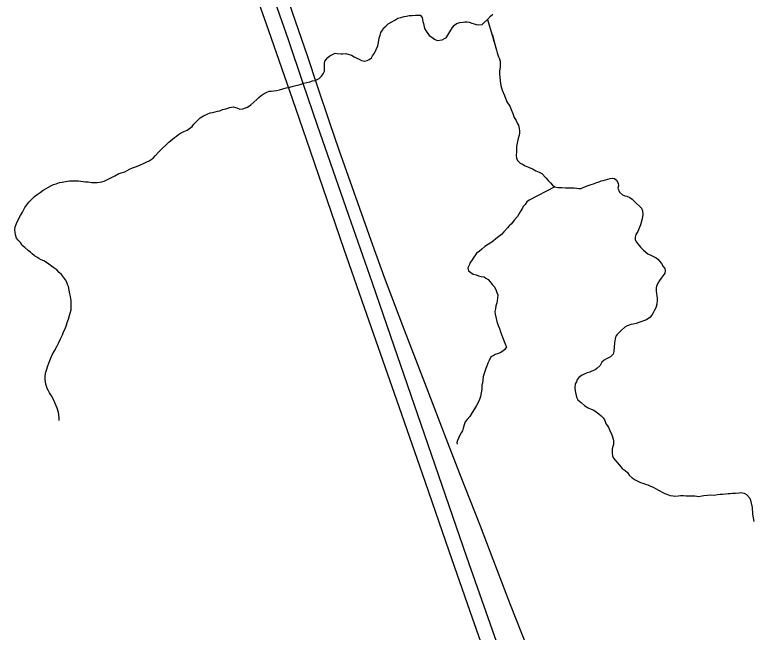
# Model space of a CAD drawing. Extents: x -17 to 88, y -5 to 22.
# Drawn here: x -16.123 to -15.404, y 19.257 to 19.859 of the extents above; entities that cross this region are included whole.
import ezdxf

# ---------------------------------------------------------------- set-up
doc = ezdxf.new("R2010")
doc.units = 0
for name, color, linetype in [('GM_X_County_Road', 7, 'Continuous'), ('GM_X_Minor_River', 7, 'Continuous'), ('GM_X_US_Route', 7, 'Continuous')]:
    doc.layers.add(name, color=color, linetype=linetype)

msp = doc.modelspace()

# ---------------------------------------------------------------- linework, layer by layer
at = {"layer": 'GM_X_County_Road'}
msp.add_lwpolyline([(-15.6236, 19.24164), (-15.64016, 19.28386), (-15.65706, 19.32798), (-15.66947, 19.36048), (-15.68945, 19.41139), (-15.70121, 19.4415), (-15.72376, 19.50008), (-15.74508, 19.55581), (-15.76293, 19.60289), (-15.77436, 19.63445), (-15.80696, 19.72708), (-15.81607, 19.75352), (-15.82815, 19.78946), (-15.83803, 19.81892), (-15.8521, 19.86008), (-15.86123, 19.88718), (-15.87404, 19.92613), (-15.88556, 19.96029), (-15.90438, 20.0169), (-15.91611, 20.05098), (-15.93977, 20.1171), (-15.95044, 20.14627), (-15.9588, 20.16903)], dxfattribs=at)
at = {"layer": 'GM_X_Minor_River'}
for points in [[(-15.76725, 19.83917), (-15.76644, 19.84182), (-15.76487, 19.84407), (-15.76369, 19.84632), (-15.76176, 19.84781), (-15.75944, 19.85004), (-15.75636, 19.85188), (-15.75291, 19.85372), (-15.74983, 19.85556), (-15.74716, 19.85627), (-15.74372, 19.85735), (-15.74143, 19.85768), (-15.73876, 19.85839), (-15.7361, 19.85834), (-15.73267, 19.85866), (-15.73001, 19.85861), (-15.72811, 19.85857), (-15.72625, 19.85626), (-15.7259, 19.85435), (-15.72556, 19.85245), (-15.72483, 19.85054), (-15.72379, 19.84558), (-15.72232, 19.8429), (-15.72084, 19.84059), (-15.71936, 19.83867), (-15.71672, 19.8371), (-15.7141, 19.83515), (-15.71146, 19.83396), (-15.70688, 19.83464), (-15.70458, 19.83573), (-15.70267, 19.83646), (-15.70031, 19.84059), (-15.69835, 19.84397), (-15.69678, 19.8466), (-15.69483, 19.84884), (-15.6929, 19.85032), (-15.68946, 19.8514), (-15.68641, 19.85172), (-15.68451, 19.85207), (-15.68223, 19.85202), (-15.68033, 19.85161), (-15.67769, 19.8508), (-15.67542, 19.85), (-15.67353, 19.84958), (-15.67126, 19.84916), (-15.66783, 19.84948), (-15.66589, 19.85134), (-15.66242, 19.85431), (-15.65969, 19.85768), (-15.65738, 19.85954)], [(-15.66242, 19.85431), (-15.65598, 19.83255), (-15.65775, 19.83942), (-15.65598, 19.83255), (-15.65385, 19.82453), (-15.65314, 19.82186), (-15.65241, 19.81995), (-15.65169, 19.81804), (-15.65096, 19.81613), (-15.65024, 19.81384), (-15.65031, 19.81042), (-15.65036, 19.80776), (-15.6508, 19.80435), (-15.65086, 19.80132), (-15.65054, 19.79827), (-15.65022, 19.79447), (-15.64955, 19.7899), (-15.64811, 19.78532), (-15.64593, 19.78034), (-15.64376, 19.77422), (-15.6408, 19.76999), (-15.63934, 19.76654), (-15.63789, 19.76272), (-15.63644, 19.7589), (-15.6346, 19.75582), (-15.63351, 19.75314), (-15.6324, 19.75123), (-15.6317, 19.74817), (-15.63137, 19.74551), (-15.6314, 19.74361), (-15.63182, 19.74172), (-15.63264, 19.73832), (-15.63346, 19.73529), (-15.63431, 19.73038), (-15.6344, 19.72544), (-15.63447, 19.72202), (-15.63415, 19.71898), (-15.63305, 19.71668), (-15.63081, 19.71436), (-15.62855, 19.71318), (-15.62592, 19.71161), (-15.62252, 19.71041), (-15.61875, 19.70882), (-15.61536, 19.70686), (-15.61234, 19.70566), (-15.60971, 19.7041), (-15.60561, 19.69984), (-15.60337, 19.69752), (-15.60113, 19.6952), (-15.59927, 19.69289), (-15.59702, 19.69133), (-15.594, 19.69051), (-15.5902, 19.69044), (-15.58639, 19.69037), (-15.58145, 19.69028), (-15.57803, 19.69022), (-15.57538, 19.68979), (-15.5731, 19.68974), (-15.5712, 19.68971), (-15.56852, 19.6908), (-15.5643, 19.69262), (-15.56163, 19.69333), (-15.55933, 19.69404), (-15.55588, 19.6955), (-15.55359, 19.69622), (-15.55168, 19.69694), (-15.54977, 19.69728), (-15.54747, 19.698), (-15.54518, 19.69872), (-15.54289, 19.69943), (-15.54098, 19.69978), (-15.53871, 19.69936), (-15.53683, 19.6978), (-15.53537, 19.69474), (-15.53504, 19.69207), (-15.53546, 19.6898), (-15.53401, 19.68598), (-15.53102, 19.68326), (-15.52876, 19.68246), (-15.52686, 19.68205), (-15.52384, 19.68085), (-15.52159, 19.67929), (-15.51935, 19.67697), (-15.51263, 19.67039), (-15.51154, 19.66771), (-15.51122, 19.66429), (-15.51168, 19.66012), (-15.51332, 19.65408), (-15.5161, 19.64767), (-15.51805, 19.64467), (-15.51848, 19.64202), (-15.51853, 19.63974), (-15.51781, 19.63745), (-15.51594, 19.63552), (-15.51334, 19.63243), (-15.51036, 19.62934), (-15.50624, 19.62584), (-15.50285, 19.62426), (-15.50021, 19.62307), (-15.49833, 19.6219), (-15.49645, 19.62072)], [(-16.02182, 19.70416), (-16.01838, 19.70524), (-16.01609, 19.70596), (-16.01379, 19.70705), (-16.01148, 19.70853), (-16.00842, 19.70961), (-16.00459, 19.71106), (-16.00076, 19.71251), (-15.99769, 19.71397), (-15.99462, 19.71543), (-15.99232, 19.71653), (-15.98847, 19.71911), (-15.98614, 19.72173), (-15.98304, 19.72509), (-15.97916, 19.72881), (-15.97568, 19.73217), (-15.97297, 19.73477), (-15.97104, 19.73626), (-15.96756, 19.73923), (-15.96564, 19.74071), (-15.96371, 19.7422), (-15.96178, 19.74368), (-15.95833, 19.74514), (-15.95526, 19.7466), (-15.95026, 19.74992), (-15.94869, 19.75217), (-15.94714, 19.75404), (-15.9452, 19.7559), (-15.94249, 19.75851), (-15.93942, 19.76035), (-15.93558, 19.76218), (-15.9329, 19.76327), (-15.93061, 19.76361), (-15.92794, 19.76432), (-15.92564, 19.76503), (-15.92336, 19.76537), (-15.92068, 19.76646), (-15.91762, 19.76716), (-15.91379, 19.76861), (-15.91036, 19.7693), (-15.90696, 19.7681), (-15.90394, 19.76691), (-15.90089, 19.76723), (-15.89821, 19.76832), (-15.89629, 19.76904), (-15.89321, 19.77126), (-15.89012, 19.77387), (-15.88741, 19.77647), (-15.88548, 19.77834), (-15.88316, 19.78019), (-15.88123, 19.78167), (-15.87816, 19.78314), (-15.87547, 19.78461), (-15.8732, 19.78456), (-15.87091, 19.7849), (-15.86824, 19.78523), (-15.86519, 19.78593), (-15.86213, 19.78664), (-15.85869, 19.78771), (-15.85526, 19.78841), (-15.85181, 19.78948), (-15.84494, 19.79087), (-15.8415, 19.79233), (-15.83844, 19.79303), (-15.83577, 19.79374), (-15.83309, 19.79445), (-15.83043, 19.79478), (-15.8285, 19.79588), (-15.82658, 19.79699), (-15.82426, 19.79922), (-15.8227, 19.80147), (-15.82151, 19.80411), (-15.82146, 19.80639), (-15.82141, 19.80942), (-15.82136, 19.8117), (-15.82095, 19.81359), (-15.81977, 19.81547), (-15.81822, 19.81734), (-15.81629, 19.81882), (-15.8136, 19.82029), (-15.81092, 19.82138), (-15.80902, 19.82134), (-15.80561, 19.8209), (-15.8037, 19.82087), (-15.80066, 19.82119), (-15.79725, 19.82036), (-15.79499, 19.81957), (-15.79236, 19.818), (-15.78972, 19.81681), (-15.78746, 19.81563), (-15.7852, 19.81445), (-15.78217, 19.81363), (-15.77987, 19.81435), (-15.77795, 19.81545), (-15.77565, 19.81693), (-15.77447, 19.8188), (-15.77252, 19.82142), (-15.76934, 19.82858), (-15.7689, 19.83199), (-15.76806, 19.83615), (-15.76725, 19.83917)], [(-16.07992, 19.46335), (-16.07986, 19.46639), (-16.08053, 19.47133), (-16.08197, 19.47554), (-16.08379, 19.48013), (-16.08562, 19.48396), (-16.08745, 19.48741), (-16.08929, 19.49049), (-16.0904, 19.4924), (-16.0915, 19.4947), (-16.09222, 19.49699), (-16.09294, 19.49891), (-16.09328, 19.50119), (-16.09362, 19.50348), (-16.09357, 19.50614), (-16.09312, 19.50954), (-16.09231, 19.51257), (-16.09109, 19.51672), (-16.08909, 19.522), (-16.08671, 19.52727), (-16.08435, 19.53141), (-16.08237, 19.53555), (-16.0804, 19.53931), (-16.07881, 19.54307), (-16.07684, 19.54683), (-16.07564, 19.54985), (-16.07446, 19.55211), (-16.07326, 19.5555), (-16.07205, 19.5589), (-16.07085, 19.56229), (-16.07002, 19.5657), (-16.06922, 19.56796), (-16.0684, 19.57136), (-16.06836, 19.57326), (-16.0683, 19.57667), (-16.06823, 19.58047), (-16.06892, 19.58428), (-16.06963, 19.58695), (-16.07101, 19.59419), (-16.07174, 19.59611), (-16.07246, 19.5984), (-16.07394, 19.6007), (-16.07765, 19.60571), (-16.07989, 19.60765), (-16.08212, 19.61035), (-16.08513, 19.61231), (-16.08738, 19.61386), (-16.09, 19.61581), (-16.09225, 19.61737), (-16.09489, 19.61894), (-16.09752, 19.62013), (-16.09978, 19.62131), (-16.10166, 19.62249), (-16.10392, 19.62405), (-16.10616, 19.62599), (-16.10803, 19.62754), (-16.11028, 19.6291), (-16.11327, 19.63219), (-16.11589, 19.63414), (-16.11774, 19.63683), (-16.11998, 19.63915), (-16.12147, 19.64108), (-16.12254, 19.64452), (-16.12287, 19.64718), (-16.12322, 19.64909), (-16.12278, 19.65212), (-16.12158, 19.65551), (-16.1196, 19.65965), (-16.11763, 19.66341), (-16.11567, 19.66642), (-16.11331, 19.67093), (-16.11136, 19.67355), (-16.1094, 19.67617), (-16.10669, 19.67916), (-16.10398, 19.68177), (-16.10128, 19.68362), (-16.09858, 19.68584), (-16.0955, 19.68807), (-16.08743, 19.69247), (-16.08551, 19.69358), (-16.08284, 19.69428), (-16.07977, 19.69537), (-16.07711, 19.6957), (-16.07367, 19.69639), (-16.06986, 19.69708), (-16.06644, 19.69702), (-16.06378, 19.69697), (-16.06112, 19.69692), (-16.05884, 19.69688), (-16.05429, 19.69603), (-16.05163, 19.69598), (-16.04822, 19.69554), (-16.04555, 19.69549), (-16.0429, 19.69544), (-16.04061, 19.69578), (-16.03832, 19.69612), (-16.03603, 19.69683), (-16.03296, 19.69829), (-16.0295, 19.70013), (-16.02567, 19.70196), (-16.02182, 19.70416)], [(-15.59702, 19.69133), (-15.62198, 19.67812), (-15.62429, 19.67664), (-15.62586, 19.67402), (-15.62779, 19.67215), (-15.62859, 19.67027), (-15.63055, 19.66689), (-15.6333, 19.66238), (-15.63641, 19.65864), (-15.63913, 19.65528), (-15.64146, 19.65304), (-15.64301, 19.65117), (-15.6465, 19.64744), (-15.64883, 19.64482), (-15.65269, 19.64186), (-15.65847, 19.63741), (-15.66156, 19.63519), (-15.66502, 19.63297), (-15.66811, 19.63037), (-15.67081, 19.62814), (-15.67312, 19.62667), (-15.6743, 19.62479), (-15.67586, 19.62254), (-15.67821, 19.61917), (-15.67938, 19.61729), (-15.68018, 19.61541), (-15.68175, 19.6124), (-15.68105, 19.60935), (-15.67655, 19.60623), (-15.67352, 19.60541), (-15.67125, 19.60461), (-15.66861, 19.6038), (-15.66595, 19.60337), (-15.66408, 19.6022), (-15.66182, 19.60101), (-15.65996, 19.5987), (-15.65811, 19.59601), (-15.65587, 19.59369), (-15.65403, 19.59024), (-15.65331, 19.58833), (-15.65259, 19.58603), (-15.65265, 19.58262), (-15.65308, 19.57997), (-15.6535, 19.57808), (-15.65432, 19.57505), (-15.65475, 19.5724), (-15.65555, 19.56976), (-15.65522, 19.5671), (-15.65416, 19.5629), (-15.65346, 19.55985), (-15.65201, 19.55602), (-15.65093, 19.55296), (-15.64984, 19.54991), (-15.64875, 19.54723), (-15.64804, 19.54456), (-15.64513, 19.53729), (-15.64403, 19.53537), (-15.6456, 19.53274), (-15.64754, 19.53088), (-15.65022, 19.52941), (-15.65291, 19.52832), (-15.6552, 19.5276), (-15.65712, 19.5265), (-15.65942, 19.5254), (-15.66101, 19.52201), (-15.6622, 19.51938), (-15.66299, 19.5175), (-15.6642, 19.5141), (-15.66541, 19.51032), (-15.66662, 19.50617), (-15.66707, 19.50276), (-15.66751, 19.49973), (-15.66792, 19.49784), (-15.66799, 19.49404), (-15.66882, 19.49026), (-15.66927, 19.48685), (-15.67046, 19.48384), (-15.67127, 19.48157), (-15.67323, 19.47819), (-15.67519, 19.47481), (-15.67754, 19.47106), (-15.6799, 19.4673), (-15.68223, 19.46431), (-15.68418, 19.46207), (-15.68497, 19.46018), (-15.68619, 19.45603), (-15.687, 19.45339), (-15.68817, 19.45151), (-15.68975, 19.4485), (-15.69093, 19.44624), (-15.69174, 19.44398), (-15.69253, 19.4421), (-15.69219, 19.44019)], [(-15.49645, 19.62072), (-15.49311, 19.61649), (-15.49126, 19.61341), (-15.48978, 19.61149), (-15.48944, 19.60958), (-15.48986, 19.60693), (-15.49143, 19.60468), (-15.49338, 19.60206), (-15.49494, 19.59981), (-15.49651, 19.59718), (-15.49769, 19.59492), (-15.49811, 19.59265), (-15.49817, 19.58962), (-15.49783, 19.58733), (-15.4975, 19.58467), (-15.49716, 19.58276), (-15.49719, 19.58086), (-15.49765, 19.5767), (-15.49847, 19.57329), (-15.49966, 19.57104), (-15.50123, 19.56841), (-15.50241, 19.56615), (-15.50435, 19.56391), (-15.50744, 19.56169), (-15.51509, 19.55879), (-15.51777, 19.55808), (-15.52044, 19.55737), (-15.52273, 19.55704), (-15.52464, 19.55631), (-15.52656, 19.55559), (-15.52886, 19.55449), (-15.53234, 19.55114), (-15.53428, 19.54928), (-15.53622, 19.54741), (-15.53739, 19.54554), (-15.5382, 19.54289), (-15.53865, 19.5391), (-15.53911, 19.53494), (-15.53957, 19.53077), (-15.54, 19.52812), (-15.54271, 19.52551), (-15.54463, 19.52441), (-15.54654, 19.52368), (-15.54885, 19.52221), (-15.55117, 19.52035), (-15.55275, 19.51696), (-15.55585, 19.51398), (-15.55777, 19.51288), (-15.56084, 19.51142), (-15.56275, 19.51069), (-15.56543, 19.50998), (-15.56849, 19.50852), (-15.5708, 19.50743), (-15.5735, 19.5052), (-15.57505, 19.50333), (-15.57586, 19.50106), (-15.57703, 19.49919), (-15.57748, 19.4954), (-15.57716, 19.49235), (-15.57575, 19.48625), (-15.57466, 19.48357), (-15.57129, 19.48085), (-15.56755, 19.47775), (-15.56454, 19.47579), (-15.56152, 19.4746), (-15.55889, 19.47341), (-15.55663, 19.47185), (-15.55401, 19.4699), (-15.55176, 19.46796), (-15.5499, 19.46602), (-15.54841, 19.4641), (-15.54697, 19.45989), (-15.54475, 19.45682), (-15.54329, 19.45337), (-15.54183, 19.4503), (-15.54074, 19.44763), (-15.54002, 19.44534), (-15.53968, 19.44343), (-15.53974, 19.44001), (-15.54053, 19.43813), (-15.54096, 19.43586), (-15.54099, 19.43396), (-15.54103, 19.43168), (-15.5407, 19.42902), (-15.53961, 19.42672), (-15.53812, 19.42479), (-15.53626, 19.42248), (-15.53403, 19.41978), (-15.53143, 19.4167), (-15.52842, 19.41474), (-15.52618, 19.4128), (-15.52433, 19.41011), (-15.52172, 19.4074), (-15.51871, 19.40545), (-15.51683, 19.40465), (-15.51343, 19.40307), (-15.51117, 19.40227), (-15.50852, 19.40146), (-15.50626, 19.40066), (-15.50362, 19.39947), (-15.50098, 19.39828)], [(-15.50098, 19.39828), (-15.49872, 19.3971), (-15.49157, 19.39317), (-15.48968, 19.39237), (-15.48629, 19.39079), (-15.4844, 19.39038), (-15.48174, 19.38995), (-15.47985, 19.38953), (-15.4768, 19.38986), (-15.47452, 19.39019), (-15.47147, 19.39014), (-15.46882, 19.39009), (-15.46654, 19.39004), (-15.46426, 19.39), (-15.46045, 19.38993), (-15.45666, 19.38948), (-15.45361, 19.38981), (-15.45171, 19.39015), (-15.44828, 19.39046), (-15.44561, 19.39079), (-15.44143, 19.39072), (-15.43838, 19.39142), (-15.43571, 19.39175), (-15.43343, 19.39171), (-15.43076, 19.39204), (-15.42809, 19.39237), (-15.42619, 19.39233), (-15.42391, 19.39267), (-15.42086, 19.39261), (-15.41744, 19.39293), (-15.41553, 19.39327), (-15.41251, 19.39246), (-15.41025, 19.39128), (-15.40689, 19.3878), (-15.40616, 19.38588), (-15.40546, 19.38283), (-15.40478, 19.37864), (-15.40414, 19.37217), (-15.40313, 19.36494)]]:
    msp.add_lwpolyline(points, dxfattribs=at)
at = {"layer": 'GM_X_US_Route'}
for points in [[(-15.66675, 19.24124), (-15.67934, 19.27733), (-15.70003, 19.33593), (-15.72305, 19.40294), (-15.74617, 19.46926), (-15.78489, 19.58082), (-15.80211, 19.6301), (-15.83509, 19.72587), (-15.84948, 19.76759), (-15.86046, 19.79931), (-15.87563, 19.84338), (-15.89342, 19.89444), (-15.91491, 19.95671), (-15.93813, 20.02496), (-15.95496, 20.07373), (-15.9743, 20.12821), (-16.01474, 20.24024)], [(-15.6515, 19.24142), (-15.68257, 19.33032), (-15.72402, 19.45015), (-15.75673, 19.54538), (-15.77508, 19.59822), (-15.79764, 19.66341), (-15.82806, 19.75088), (-15.8421, 19.79206), (-15.85652, 19.83442), (-15.89093, 19.933), (-15.91312, 19.997), (-15.95586, 20.11967), (-15.9737, 20.17005), (-15.97693, 20.17897)]]:
    msp.add_lwpolyline(points, dxfattribs=at)

doc.saveas('drawing.dxf')
